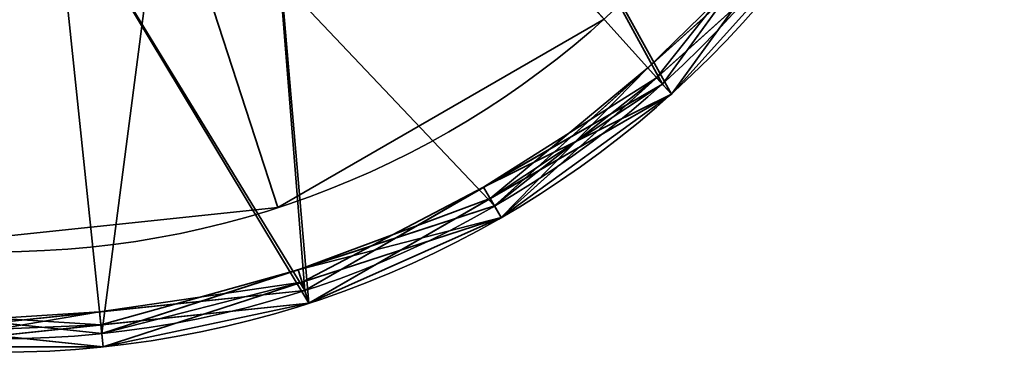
# Model space of a CAD drawing. Header units: millimetres. Extents: x -508 to 6708, y -115 to 193.
# Tile 1009 of 1056: x 3431.16 to 3438.5, y -42.41 to -39.93. Entities that reach past the tile are written whole.
import ezdxf

# ---------------------------------------------------------------- set-up
doc = ezdxf.new("R2010")
doc.units = ezdxf.units.MM
doc.layers.add('151', color=7, linetype='Continuous', true_color=0xffffff)

# ---------------------------------------------------------------- blocks, each defined once
blk = doc.blocks.new('UG_SURFACE_030')
at = {"layer": '151', "color": 253, "linetype": 'Continuous', "lineweight": 35}
for points in [[(3432.236, -38.7172, 302.5), (3433.6765, -37.8856, 302.5), (3435.5166, -39.9292, 302.5), (3433.0859, -41.3326, 302.5)], [(3433.0859, -41.3326, 303), (3435.5166, -39.9292, 303), (3433.6765, -37.8856, 303), (3432.236, -38.7172, 303)], [(3430.5818, -38.8911, 302.5), (3432.236, -38.7172, 302.5), (3433.0859, -41.3326, 302.5), (3430.2945, -41.626, 302.5)], [(3430.2945, -41.626, 303), (3433.0859, -41.3326, 303), (3432.236, -38.7172, 303), (3430.5818, -38.8911, 303)], [(3433.0859, -41.3326, 303), (3433.0859, -41.3326, 302.5), (3435.5166, -39.9292, 302.5), (3435.5166, -39.9292, 303)], [(3430.2945, -41.626, 303), (3430.2945, -41.626, 302.5), (3433.0859, -41.3326, 302.5), (3433.0859, -41.3326, 303)]]:
    blk.add_3dface(points, dxfattribs=at)
blk = doc.blocks.new('UG_SURFACE_031')
at = {"layer": '151', "color": 253, "linetype": 'Continuous', "lineweight": 35}
for points in [[(3432.236, -38.7172, 350.5), (3433.6765, -37.8856, 350.5), (3435.5166, -39.9292, 350.5), (3433.0859, -41.3326, 350.5)], [(3433.0859, -41.3326, 351), (3435.5166, -39.9292, 351), (3433.6765, -37.8856, 351), (3432.236, -38.7172, 351)], [(3430.5818, -38.8911, 350.5), (3432.236, -38.7172, 350.5), (3433.0859, -41.3326, 350.5), (3430.2945, -41.626, 350.5)], [(3430.2945, -41.626, 351), (3433.0859, -41.3326, 351), (3432.236, -38.7172, 351), (3430.5818, -38.8911, 351)], [(3433.0859, -41.3326, 351), (3433.0859, -41.3326, 350.5), (3435.5166, -39.9292, 350.5), (3435.5166, -39.9292, 351)], [(3430.2945, -41.626, 351), (3430.2945, -41.626, 350.5), (3433.0859, -41.3326, 350.5), (3433.0859, -41.3326, 351)]]:
    blk.add_3dface(points, dxfattribs=at)
blk = doc.blocks.new('UG_SURFACE_032')
at = {"layer": '151', "color": 252, "linetype": 'Continuous', "lineweight": 35}
for points in [[(3436.0185, -40.4866, 303), (3433.3177, -42.0459, 303), (3433.0001, -38.3771, 303), (3434.236, -37.2641, 303)], [(3434.236, -37.2641, 350.5), (3433.0001, -38.3771, 350.5), (3433.3177, -42.0459, 350.5), (3436.0185, -40.4866, 350.5)], [(3434.236, -37.2641, 303), (3437.8517, -37.9635, 303), (3436.0185, -40.4866, 303)], [(3436.0185, -40.4866, 350.5), (3437.8517, -37.9635, 350.5), (3434.236, -37.2641, 350.5)], [(3436.0185, -40.4866, 350.5), (3436.0185, -40.4866, 303), (3437.8517, -37.9635, 303), (3437.8517, -37.9635, 350.5)], [(3433.3177, -42.0459, 303), (3431.4182, -38.8911, 303), (3433.0001, -38.3771, 303)], [(3433.0001, -38.3771, 350.5), (3431.4182, -38.8911, 350.5), (3433.3177, -42.0459, 350.5)], [(3433.3177, -42.0459, 303), (3430.2161, -42.3719, 303), (3429.764, -38.7172, 303), (3431.4182, -38.8911, 303)], [(3431.4182, -38.8911, 350.5), (3429.764, -38.7172, 350.5), (3430.2161, -42.3719, 350.5), (3433.3177, -42.0459, 350.5)], [(3433.3177, -42.0459, 350.5), (3433.3177, -42.0459, 303), (3436.0185, -40.4866, 303), (3436.0185, -40.4866, 350.5)], [(3430.2161, -42.3719, 350.5), (3430.2161, -42.3719, 303), (3433.3177, -42.0459, 303), (3433.3177, -42.0459, 350.5)]]:
    blk.add_3dface(points, dxfattribs=at)
blk = doc.blocks.new('UG_SURFACE_033')
at = {"layer": '151', "color": 252, "linetype": 'Continuous', "lineweight": 35}
for points in [[(3431.7734, -42.2725, 276.5), (3428.7133, -41.9508, 276.5), (3426.0485, -40.4123, 276.5), (3431, -34.913, 276.5)], [(3430.2266, -42.2725, 377), (3433.2867, -41.9508, 377), (3435.9515, -40.4123, 377), (3431, -34.913, 377)], [(3435.9515, -40.4123, 377), (3437.7604, -37.9229, 377), (3438.4, -34.913, 377), (3431, -34.913, 377)], [(3436.9867, -39.2626, 276.5), (3434.7, -41.3216, 276.5), (3431.7734, -42.2725, 276.5), (3431, -34.913, 276.5)], [(3434.236, -37.2641, 302.5), (3433.0001, -38.3771, 302.5), (3433.2867, -41.9508, 302.5), (3435.9515, -40.4123, 302.5)], [(3435.9515, -40.4123, 302.5), (3437.7604, -37.9229, 302.5), (3434.236, -37.2641, 302.5)], [(3432.236, -38.7172, 351), (3433.6765, -37.8856, 351), (3436.9867, -39.2626, 351), (3434.7, -41.3216, 351)], [(3436.0185, -40.4866, 376.9), (3437.8517, -37.9635, 376.9), (3437.7604, -37.9229, 377), (3435.9515, -40.4123, 377)], [(3437.7604, -37.9229, 302.5), (3435.9515, -40.4123, 302.5), (3436.0185, -40.4866, 302.4), (3436.9349, -39.2251, 302.4)], [(3436.8558, -39.1676, 373), (3435.9515, -40.4123, 373), (3436.0185, -40.4866, 372.9), (3437.8517, -37.9635, 372.9)], [(3437.8517, -37.9635, 372.9), (3436.0185, -40.4866, 372.9), (3437.0675, -39.3214, 351.1)], [(3437.8517, -37.9635, 376.9), (3436.0185, -40.4866, 376.9), (3437.0675, -39.3214, 373.1)], [(3433.0001, -38.3771, 302.5), (3431.4182, -38.8911, 302.5), (3433.2867, -41.9508, 302.5)], [(3430.5818, -38.8911, 351), (3432.236, -38.7172, 351), (3431.7734, -42.2725, 351), (3428.7133, -41.9508, 351)], [(3431.4182, -38.8911, 302.5), (3429.764, -38.7172, 302.5), (3430.2266, -42.2725, 302.5), (3433.2867, -41.9508, 302.5)], [(3434.7, -41.3216, 351), (3431.7734, -42.2725, 351), (3432.236, -38.7172, 351)], [(3436.8558, -39.1676, 373), (3437.0675, -39.3214, 373.1), (3435.9088, -40.3648, 373.1)], [(3435.9088, -40.3648, 373.1), (3435.9515, -40.4123, 373), (3436.8558, -39.1676, 373)], [(3435.8435, -40.2921, 280.5), (3436.0185, -40.4866, 280.4), (3436.9349, -39.2251, 280.4)], [(3436.9349, -39.2251, 280.4), (3436.9867, -39.2626, 280.5), (3435.8435, -40.2921, 280.5)], [(3437.0675, -39.3214, 280.6), (3436.9349, -39.2251, 302.4), (3436.0185, -40.4866, 302.4)], [(3437.0675, -39.3214, 276.6), (3436.9349, -39.2251, 280.4), (3436.0185, -40.4866, 280.4)], [(3434.7, -41.3216, 351), (3436.9867, -39.2626, 351), (3437.0675, -39.3214, 351.1), (3435.9088, -40.3648, 351.1)], [(3437.0675, -39.3214, 276.6), (3434.7501, -41.4082, 276.6), (3434.7, -41.3216, 276.5), (3436.9867, -39.2626, 276.5)], [(3435.8435, -40.2921, 280.5), (3436.9867, -39.2626, 280.5), (3437.0675, -39.3214, 280.6), (3434.7501, -41.4082, 280.6)], [(3436.0185, -40.4866, 302.4), (3434.7501, -41.4082, 280.6), (3437.0675, -39.3214, 280.6)], [(3436.0185, -40.4866, 280.4), (3434.7501, -41.4082, 276.6), (3437.0675, -39.3214, 276.6)], [(3436.0185, -40.4866, 372.9), (3435.9088, -40.3648, 351.1), (3437.0675, -39.3214, 351.1)], [(3436.0185, -40.4866, 376.9), (3435.9088, -40.3648, 373.1), (3437.0675, -39.3214, 373.1)], [(3435.8435, -40.2921, 280.5), (3434.7, -41.3216, 280.5), (3434.6681, -41.2663, 280.4)], [(3434.6681, -41.2663, 280.4), (3436.0185, -40.4866, 280.4), (3435.8435, -40.2921, 280.5)], [(3434.7501, -41.4082, 280.6), (3434.7, -41.3216, 280.5), (3435.8435, -40.2921, 280.5)], [(3433.3177, -42.0459, 376.9), (3436.0185, -40.4866, 376.9), (3435.9515, -40.4123, 377), (3433.2867, -41.9508, 377)], [(3435.9515, -40.4123, 302.5), (3433.2867, -41.9508, 302.5), (3433.3177, -42.0459, 302.4), (3434.6681, -41.2663, 302.4)], [(3434.6192, -41.1816, 373), (3435.9515, -40.4123, 373), (3435.9088, -40.3648, 373.1)], [(3435.9088, -40.3648, 373.1), (3434.7501, -41.4082, 373.1), (3434.6192, -41.1816, 373)], [(3436.0185, -40.4866, 372.9), (3435.9515, -40.4123, 373), (3434.6192, -41.1816, 373)], [(3434.6681, -41.2663, 302.4), (3436.0185, -40.4866, 302.4), (3435.9515, -40.4123, 302.5)], [(3435.9088, -40.3648, 351.1), (3434.7501, -41.4082, 351.1), (3434.7, -41.3216, 351)], [(3434.7501, -41.4082, 351.1), (3435.9088, -40.3648, 351.1), (3436.0185, -40.4866, 372.9)], [(3434.7501, -41.4082, 373.1), (3435.9088, -40.3648, 373.1), (3436.0185, -40.4866, 376.9)], [(3434.6192, -41.1816, 373), (3433.2867, -41.9508, 373), (3433.3177, -42.0459, 372.9), (3436.0185, -40.4866, 372.9)], [(3434.7501, -41.4082, 351.1), (3436.0185, -40.4866, 372.9), (3433.3177, -42.0459, 372.9)], [(3436.0185, -40.4866, 376.9), (3433.3177, -42.0459, 376.9), (3434.7501, -41.4082, 373.1)], [(3436.0185, -40.4866, 302.4), (3434.6681, -41.2663, 302.4), (3434.7501, -41.4082, 280.6)], [(3436.0185, -40.4866, 280.4), (3434.6681, -41.2663, 280.4), (3434.7501, -41.4082, 276.6)], [(3434.6192, -41.1816, 373), (3434.7501, -41.4082, 373.1), (3433.2669, -41.8901, 373.1)], [(3433.2669, -41.8901, 373.1), (3433.2867, -41.9508, 373), (3434.6192, -41.1816, 373)], [(3433.2368, -41.797, 280.5), (3433.3177, -42.0459, 280.4), (3434.6681, -41.2663, 280.4)], [(3434.6681, -41.2663, 280.4), (3434.7, -41.3216, 280.5), (3433.2368, -41.797, 280.5)], [(3434.7501, -41.4082, 280.6), (3434.6681, -41.2663, 302.4), (3433.3177, -42.0459, 302.4)], [(3434.7501, -41.4082, 276.6), (3434.6681, -41.2663, 280.4), (3433.3177, -42.0459, 280.4)], [(3431.7734, -42.2725, 351), (3434.7, -41.3216, 351), (3434.7501, -41.4082, 351.1), (3433.2669, -41.8901, 351.1)], [(3434.7501, -41.4082, 276.6), (3431.7839, -42.3719, 276.6), (3431.7734, -42.2725, 276.5), (3434.7, -41.3216, 276.5)], [(3433.2368, -41.797, 280.5), (3434.7, -41.3216, 280.5), (3434.7501, -41.4082, 280.6)], [(3434.7501, -41.4082, 280.6), (3431.7839, -42.3719, 280.6), (3431.7734, -42.2725, 280.5), (3433.2368, -41.797, 280.5)], [(3433.3177, -42.0459, 302.4), (3431.7839, -42.3719, 280.6), (3434.7501, -41.4082, 280.6)], [(3433.3177, -42.0459, 280.4), (3431.7839, -42.3719, 276.6), (3434.7501, -41.4082, 276.6)], [(3433.3177, -42.0459, 372.9), (3433.2669, -41.8901, 351.1), (3434.7501, -41.4082, 351.1)], [(3433.3177, -42.0459, 376.9), (3433.2669, -41.8901, 373.1), (3434.7501, -41.4082, 373.1)], [(3433.2368, -41.797, 280.5), (3431.7734, -42.2725, 280.5), (3431.7667, -42.2089, 280.4)], [(3431.7667, -42.2089, 280.4), (3433.3177, -42.0459, 280.4), (3433.2368, -41.797, 280.5)], [(3431.7565, -42.1117, 373), (3433.2867, -41.9508, 373), (3433.2669, -41.8901, 373.1)], [(3433.2669, -41.8901, 373.1), (3431.7839, -42.3719, 373.1), (3431.7565, -42.1117, 373)], [(3433.2669, -41.8901, 351.1), (3431.7839, -42.3719, 351.1), (3431.7734, -42.2725, 351)], [(3431.7839, -42.3719, 351.1), (3433.2669, -41.8901, 351.1), (3433.3177, -42.0459, 372.9)], [(3431.7839, -42.3719, 373.1), (3433.2669, -41.8901, 373.1), (3433.3177, -42.0459, 376.9)], [(3431.7839, -42.3719, 276.6), (3428.6823, -42.0459, 276.6), (3428.7133, -41.9508, 276.5), (3431.7734, -42.2725, 276.5)], [(3428.7133, -41.9508, 351), (3431.7734, -42.2725, 351), (3431.7839, -42.3719, 351.1), (3430.2332, -42.2089, 351.1)], [(3430.2161, -42.3719, 372.9), (3433.3177, -42.0459, 372.9), (3433.2867, -41.9508, 373), (3431.7565, -42.1117, 373)], [(3430.2161, -42.3719, 376.9), (3433.3177, -42.0459, 376.9), (3433.2867, -41.9508, 377), (3430.2266, -42.2725, 377)], [(3431.7667, -42.2089, 302.4), (3433.3177, -42.0459, 302.4), (3433.2867, -41.9508, 302.5), (3430.2266, -42.2725, 302.5)], [(3430.2161, -42.3719, 302.4), (3428.6823, -42.0459, 280.6), (3431.7839, -42.3719, 280.6)], [(3430.2435, -42.1117, 280.5), (3431.7734, -42.2725, 280.5), (3431.7839, -42.3719, 280.6), (3428.6823, -42.0459, 280.6)], [(3430.2161, -42.3719, 280.4), (3428.6823, -42.0459, 276.6), (3431.7839, -42.3719, 276.6)], [(3431.7839, -42.3719, 351.1), (3433.3177, -42.0459, 372.9), (3430.2161, -42.3719, 372.9)], [(3431.7839, -42.3719, 373.1), (3433.3177, -42.0459, 376.9), (3430.2161, -42.3719, 376.9)], [(3433.3177, -42.0459, 302.4), (3431.7667, -42.2089, 302.4), (3431.7839, -42.3719, 280.6)], [(3433.3177, -42.0459, 280.4), (3431.7667, -42.2089, 280.4), (3431.7839, -42.3719, 276.6)], [(3431.7565, -42.1117, 373), (3430.2266, -42.2725, 373), (3430.2161, -42.3719, 372.9)], [(3430.2435, -42.1117, 280.5), (3430.2161, -42.3719, 280.4), (3431.7667, -42.2089, 280.4)], [(3430.2332, -42.2089, 373.1), (3430.2266, -42.2725, 373), (3431.7565, -42.1117, 373)], [(3431.7565, -42.1117, 373), (3431.7839, -42.3719, 373.1), (3430.2332, -42.2089, 373.1)], [(3431.7667, -42.2089, 280.4), (3431.7734, -42.2725, 280.5), (3430.2435, -42.1117, 280.5)], [(3430.2161, -42.3719, 372.9), (3430.2332, -42.2089, 351.1), (3431.7839, -42.3719, 351.1)], [(3430.2161, -42.3719, 376.9), (3430.2332, -42.2089, 373.1), (3431.7839, -42.3719, 373.1)], [(3430.2266, -42.2725, 302.5), (3430.2161, -42.3719, 302.4), (3431.7667, -42.2089, 302.4)], [(3431.7839, -42.3719, 280.6), (3431.7667, -42.2089, 302.4), (3430.2161, -42.3719, 302.4)], [(3431.7839, -42.3719, 276.6), (3431.7667, -42.2089, 280.4), (3430.2161, -42.3719, 280.4)]]:
    blk.add_3dface(points, dxfattribs=at)
blk = doc.blocks.new('UG_SURFACE_034')
at = {"layer": '151', "color": 252, "linetype": 'Continuous', "lineweight": 35}
for points in [[(3431.7734, -42.2725, 1711.5), (3428.7133, -41.9508, 1711.5), (3426.0485, -40.4123, 1711.5), (3431, -34.913, 1711.5)], [(3430.2266, -42.2725, 1812), (3433.2867, -41.9508, 1812), (3435.9515, -40.4123, 1812), (3431, -34.913, 1812)], [(3435.9515, -40.4123, 1812), (3437.7604, -37.9229, 1812), (3438.4, -34.913, 1812), (3431, -34.913, 1812)], [(3436.9867, -39.2626, 1711.5), (3434.7, -41.3216, 1711.5), (3431.7734, -42.2725, 1711.5), (3431, -34.913, 1711.5)], [(3434.236, -37.2641, 1737.5), (3433.0001, -38.3771, 1737.5), (3433.2867, -41.9508, 1737.5), (3435.9515, -40.4123, 1737.5)], [(3435.9515, -40.4123, 1737.5), (3437.7604, -37.9229, 1737.5), (3434.236, -37.2641, 1737.5)], [(3432.236, -38.7172, 1786), (3433.6765, -37.8856, 1786), (3436.9867, -39.2626, 1786), (3434.7, -41.3216, 1786)], [(3436.0185, -40.4866, 1811.9), (3437.8517, -37.9635, 1811.9), (3437.7604, -37.9229, 1812), (3435.9515, -40.4123, 1812)], [(3437.7604, -37.9229, 1737.5), (3435.9515, -40.4123, 1737.5), (3436.0185, -40.4866, 1737.4001), (3436.9349, -39.2251, 1737.4001)], [(3436.8558, -39.1676, 1808), (3435.9515, -40.4123, 1808), (3436.0185, -40.4866, 1807.9), (3437.8517, -37.9635, 1807.9)], [(3437.8517, -37.9635, 1807.9), (3436.0185, -40.4866, 1807.9), (3437.0675, -39.3214, 1786.1)], [(3437.0675, -39.3214, 1808.1), (3437.8517, -37.9635, 1811.9), (3436.0185, -40.4866, 1811.9)], [(3433.0001, -38.3771, 1737.5), (3431.4182, -38.8911, 1737.5), (3433.2867, -41.9508, 1737.5)], [(3430.5818, -38.8911, 1786), (3432.236, -38.7172, 1786), (3431.7734, -42.2725, 1786), (3428.7133, -41.9508, 1786)], [(3431.4182, -38.8911, 1737.5), (3429.764, -38.7172, 1737.5), (3430.2266, -42.2725, 1737.5), (3433.2867, -41.9508, 1737.5)], [(3434.7, -41.3216, 1786), (3431.7734, -42.2725, 1786), (3432.236, -38.7172, 1786)], [(3436.8558, -39.1676, 1808), (3437.0675, -39.3214, 1808.1), (3435.9088, -40.3648, 1808.1)], [(3435.9088, -40.3648, 1808.1), (3435.9515, -40.4123, 1808), (3436.8558, -39.1676, 1808)], [(3435.8435, -40.2921, 1715.5), (3436.0185, -40.4866, 1715.4), (3436.9349, -39.2251, 1715.4)], [(3436.9349, -39.2251, 1715.4), (3436.9867, -39.2626, 1715.5), (3435.8435, -40.2921, 1715.5)], [(3437.0675, -39.3214, 1715.6), (3436.9349, -39.2251, 1737.4001), (3436.0185, -40.4866, 1737.4001)], [(3437.0675, -39.3214, 1711.5999), (3436.9349, -39.2251, 1715.4), (3436.0185, -40.4866, 1715.4)], [(3434.7, -41.3216, 1786), (3436.9867, -39.2626, 1786), (3437.0675, -39.3214, 1786.1), (3435.9088, -40.3648, 1786.1)], [(3437.0675, -39.3214, 1711.5999), (3434.7501, -41.4082, 1711.5999), (3434.7, -41.3216, 1711.5), (3436.9867, -39.2626, 1711.5)], [(3435.8435, -40.2921, 1715.5), (3436.9867, -39.2626, 1715.5), (3437.0675, -39.3214, 1715.6), (3434.7501, -41.4082, 1715.6)], [(3434.7501, -41.4082, 1715.6), (3437.0675, -39.3214, 1715.6), (3436.0185, -40.4866, 1737.4001)], [(3436.0185, -40.4866, 1715.4), (3434.7501, -41.4082, 1711.5999), (3437.0675, -39.3214, 1711.5999)], [(3436.0185, -40.4866, 1807.9), (3435.9088, -40.3648, 1786.1), (3437.0675, -39.3214, 1786.1)], [(3436.0185, -40.4866, 1811.9), (3435.9088, -40.3648, 1808.1), (3437.0675, -39.3214, 1808.1)], [(3435.8435, -40.2921, 1715.5), (3434.7, -41.3216, 1715.5), (3434.6681, -41.2663, 1715.4)], [(3434.6681, -41.2663, 1715.4), (3436.0185, -40.4866, 1715.4), (3435.8435, -40.2921, 1715.5)], [(3434.7501, -41.4082, 1715.6), (3434.7, -41.3216, 1715.5), (3435.8435, -40.2921, 1715.5)], [(3433.3177, -42.0459, 1811.9), (3436.0185, -40.4866, 1811.9), (3435.9515, -40.4123, 1812), (3433.2867, -41.9508, 1812)], [(3435.9515, -40.4123, 1737.5), (3433.2867, -41.9508, 1737.5), (3433.3177, -42.0459, 1737.4001), (3434.6681, -41.2663, 1737.4001)], [(3434.6192, -41.1816, 1808), (3435.9515, -40.4123, 1808), (3435.9088, -40.3648, 1808.1)], [(3435.9088, -40.3648, 1808.1), (3434.7501, -41.4082, 1808.1), (3434.6192, -41.1816, 1808)], [(3436.0185, -40.4866, 1807.9), (3435.9515, -40.4123, 1808), (3434.6192, -41.1816, 1808)], [(3434.6681, -41.2663, 1737.4001), (3436.0185, -40.4866, 1737.4001), (3435.9515, -40.4123, 1737.5)], [(3435.9088, -40.3648, 1786.1), (3434.7501, -41.4082, 1786.1), (3434.7, -41.3216, 1786)], [(3434.7501, -41.4082, 1786.1), (3435.9088, -40.3648, 1786.1), (3436.0185, -40.4866, 1807.9)], [(3434.7501, -41.4082, 1808.1), (3435.9088, -40.3648, 1808.1), (3436.0185, -40.4866, 1811.9)], [(3434.6192, -41.1816, 1808), (3433.2867, -41.9508, 1808), (3433.3177, -42.0459, 1807.9), (3436.0185, -40.4866, 1807.9)], [(3434.7501, -41.4082, 1786.1), (3436.0185, -40.4866, 1807.9), (3433.3177, -42.0459, 1807.9)], [(3436.0185, -40.4866, 1811.9), (3433.3177, -42.0459, 1811.9), (3434.7501, -41.4082, 1808.1)], [(3436.0185, -40.4866, 1737.4001), (3434.6681, -41.2663, 1737.4001), (3434.7501, -41.4082, 1715.6)], [(3436.0185, -40.4866, 1715.4), (3434.6681, -41.2663, 1715.4), (3434.7501, -41.4082, 1711.5999)], [(3434.6192, -41.1816, 1808), (3434.7501, -41.4082, 1808.1), (3433.2669, -41.8901, 1808.1)], [(3433.2669, -41.8901, 1808.1), (3433.2867, -41.9508, 1808), (3434.6192, -41.1816, 1808)], [(3433.2368, -41.797, 1715.5), (3433.3177, -42.0459, 1715.4), (3434.6681, -41.2663, 1715.4)], [(3434.6681, -41.2663, 1715.4), (3434.7, -41.3216, 1715.5), (3433.2368, -41.797, 1715.5)], [(3434.7501, -41.4082, 1715.6), (3434.6681, -41.2663, 1737.4001), (3433.3177, -42.0459, 1737.4001)], [(3434.7501, -41.4082, 1711.5999), (3434.6681, -41.2663, 1715.4), (3433.3177, -42.0459, 1715.4)], [(3431.7734, -42.2725, 1786), (3434.7, -41.3216, 1786), (3434.7501, -41.4082, 1786.1), (3433.2669, -41.8901, 1786.1)], [(3434.7501, -41.4082, 1711.5999), (3431.7839, -42.3719, 1711.5999), (3431.7734, -42.2725, 1711.5), (3434.7, -41.3216, 1711.5)], [(3433.2368, -41.797, 1715.5), (3434.7, -41.3216, 1715.5), (3434.7501, -41.4082, 1715.6)], [(3434.7501, -41.4082, 1715.6), (3431.7839, -42.3719, 1715.6), (3431.7734, -42.2725, 1715.5), (3433.2368, -41.797, 1715.5)], [(3433.3177, -42.0459, 1737.4001), (3431.7839, -42.3719, 1715.6), (3434.7501, -41.4082, 1715.6)], [(3431.7839, -42.3719, 1711.5999), (3434.7501, -41.4082, 1711.5999), (3433.3177, -42.0459, 1715.4)], [(3433.3177, -42.0459, 1807.9), (3433.2669, -41.8901, 1786.1), (3434.7501, -41.4082, 1786.1)], [(3433.3177, -42.0459, 1811.9), (3433.2669, -41.8901, 1808.1), (3434.7501, -41.4082, 1808.1)], [(3433.2368, -41.797, 1715.5), (3431.7734, -42.2725, 1715.5), (3431.7667, -42.2089, 1715.4)], [(3431.7667, -42.2089, 1715.4), (3433.3177, -42.0459, 1715.4), (3433.2368, -41.797, 1715.5)], [(3431.7565, -42.1117, 1808), (3433.2867, -41.9508, 1808), (3433.2669, -41.8901, 1808.1)], [(3433.2669, -41.8901, 1808.1), (3431.7839, -42.3719, 1808.1), (3431.7565, -42.1117, 1808)], [(3433.2669, -41.8901, 1786.1), (3431.7839, -42.3719, 1786.1), (3431.7734, -42.2725, 1786)], [(3431.7839, -42.3719, 1786.1), (3433.2669, -41.8901, 1786.1), (3433.3177, -42.0459, 1807.9)], [(3431.7839, -42.3719, 1808.1), (3433.2669, -41.8901, 1808.1), (3433.3177, -42.0459, 1811.9)], [(3431.7839, -42.3719, 1711.5999), (3428.6823, -42.0459, 1711.5999), (3428.7133, -41.9508, 1711.5), (3431.7734, -42.2725, 1711.5)], [(3428.7133, -41.9508, 1786), (3431.7734, -42.2725, 1786), (3431.7839, -42.3719, 1786.1), (3430.2332, -42.2089, 1786.1)], [(3430.2161, -42.3719, 1807.9), (3433.3177, -42.0459, 1807.9), (3433.2867, -41.9508, 1808), (3431.7565, -42.1117, 1808)], [(3430.2161, -42.3719, 1811.9), (3433.3177, -42.0459, 1811.9), (3433.2867, -41.9508, 1812), (3430.2266, -42.2725, 1812)], [(3431.7667, -42.2089, 1737.4001), (3433.3177, -42.0459, 1737.4001), (3433.2867, -41.9508, 1737.5), (3430.2266, -42.2725, 1737.5)], [(3430.2161, -42.3719, 1737.4001), (3428.6823, -42.0459, 1715.6), (3431.7839, -42.3719, 1715.6)], [(3430.2435, -42.1117, 1715.5), (3431.7734, -42.2725, 1715.5), (3431.7839, -42.3719, 1715.6), (3428.6823, -42.0459, 1715.6)], [(3428.6823, -42.0459, 1711.5999), (3431.7839, -42.3719, 1711.5999), (3430.2161, -42.3719, 1715.4)], [(3431.7839, -42.3719, 1786.1), (3433.3177, -42.0459, 1807.9), (3430.2161, -42.3719, 1807.9)], [(3433.3177, -42.0459, 1811.9), (3430.2161, -42.3719, 1811.9), (3431.7839, -42.3719, 1808.1)], [(3433.3177, -42.0459, 1737.4001), (3431.7667, -42.2089, 1737.4001), (3431.7839, -42.3719, 1715.6)], [(3433.3177, -42.0459, 1715.4), (3431.7667, -42.2089, 1715.4), (3431.7839, -42.3719, 1711.5999)], [(3431.7565, -42.1117, 1808), (3430.2266, -42.2725, 1808), (3430.2161, -42.3719, 1807.9)], [(3430.2435, -42.1117, 1715.5), (3430.2161, -42.3719, 1715.4), (3431.7667, -42.2089, 1715.4)], [(3430.2332, -42.2089, 1808.1), (3430.2266, -42.2725, 1808), (3431.7565, -42.1117, 1808)], [(3431.7565, -42.1117, 1808), (3431.7839, -42.3719, 1808.1), (3430.2332, -42.2089, 1808.1)], [(3431.7667, -42.2089, 1715.4), (3431.7734, -42.2725, 1715.5), (3430.2435, -42.1117, 1715.5)], [(3430.2161, -42.3719, 1807.9), (3430.2332, -42.2089, 1786.1), (3431.7839, -42.3719, 1786.1)], [(3430.2161, -42.3719, 1811.9), (3430.2332, -42.2089, 1808.1), (3431.7839, -42.3719, 1808.1)], [(3430.2266, -42.2725, 1737.5), (3430.2161, -42.3719, 1737.4001), (3431.7667, -42.2089, 1737.4001)], [(3431.7839, -42.3719, 1715.6), (3431.7667, -42.2089, 1737.4001), (3430.2161, -42.3719, 1737.4001)], [(3431.7839, -42.3719, 1711.5999), (3431.7667, -42.2089, 1715.4), (3430.2161, -42.3719, 1715.4)]]:
    blk.add_3dface(points, dxfattribs=at)
blk = doc.blocks.new('UG_SURFACE_035')
at = {"layer": '151', "color": 253, "linetype": 'Continuous', "lineweight": 35}
for points in [[(3432.236, -38.7172, 1487.5), (3433.6765, -37.8856, 1487.5), (3435.5166, -39.9292, 1487.5), (3433.0859, -41.3326, 1487.5)], [(3433.0859, -41.3326, 1488), (3435.5166, -39.9292, 1488), (3433.6765, -37.8856, 1488), (3432.236, -38.7172, 1488)], [(3430.5818, -38.8911, 1487.5), (3432.236, -38.7172, 1487.5), (3433.0859, -41.3326, 1487.5), (3430.2945, -41.626, 1487.5)], [(3430.2945, -41.626, 1488), (3433.0859, -41.3326, 1488), (3432.236, -38.7172, 1488), (3430.5818, -38.8911, 1488)], [(3433.0859, -41.3326, 1488), (3433.0859, -41.3326, 1487.5), (3435.5166, -39.9292, 1487.5), (3435.5166, -39.9292, 1488)], [(3430.2945, -41.626, 1488), (3430.2945, -41.626, 1487.5), (3433.0859, -41.3326, 1487.5), (3433.0859, -41.3326, 1488)]]:
    blk.add_3dface(points, dxfattribs=at)
blk = doc.blocks.new('UG_SURFACE_036')
at = {"layer": '151', "color": 253, "linetype": 'Continuous', "lineweight": 35}
for points in [[(3432.236, -38.7172, 1535.5), (3433.6765, -37.8856, 1535.5), (3435.5166, -39.9292, 1535.5), (3433.0859, -41.3326, 1535.5)], [(3433.0859, -41.3326, 1536), (3435.5166, -39.9292, 1536), (3433.6765, -37.8856, 1536), (3432.236, -38.7172, 1536)], [(3430.5818, -38.8911, 1535.5), (3432.236, -38.7172, 1535.5), (3433.0859, -41.3326, 1535.5), (3430.2945, -41.626, 1535.5)], [(3430.2945, -41.626, 1536), (3433.0859, -41.3326, 1536), (3432.236, -38.7172, 1536), (3430.5818, -38.8911, 1536)], [(3433.0859, -41.3326, 1536), (3433.0859, -41.3326, 1535.5), (3435.5166, -39.9292, 1535.5), (3435.5166, -39.9292, 1536)], [(3430.2945, -41.626, 1536), (3430.2945, -41.626, 1535.5), (3433.0859, -41.3326, 1535.5), (3433.0859, -41.3326, 1536)]]:
    blk.add_3dface(points, dxfattribs=at)
blk = doc.blocks.new('UG_SURFACE_037')
at = {"layer": '151', "color": 252, "linetype": 'Continuous', "lineweight": 35}
for points in [[(3436.0185, -40.4866, 1488), (3433.3177, -42.0459, 1488), (3433.0001, -38.3771, 1488), (3434.236, -37.2641, 1488)], [(3434.236, -37.2641, 1535.5), (3433.0001, -38.3771, 1535.5), (3433.3177, -42.0459, 1535.5), (3436.0185, -40.4866, 1535.5)], [(3434.236, -37.2641, 1488), (3437.8517, -37.9635, 1488), (3436.0185, -40.4866, 1488)], [(3436.0185, -40.4866, 1535.5), (3437.8517, -37.9635, 1535.5), (3434.236, -37.2641, 1535.5)], [(3436.0185, -40.4866, 1535.5), (3436.0185, -40.4866, 1488), (3437.8517, -37.9635, 1488), (3437.8517, -37.9635, 1535.5)], [(3433.3177, -42.0459, 1488), (3431.4182, -38.8911, 1488), (3433.0001, -38.3771, 1488)], [(3433.0001, -38.3771, 1535.5), (3431.4182, -38.8911, 1535.5), (3433.3177, -42.0459, 1535.5)], [(3433.3177, -42.0459, 1488), (3430.2161, -42.3719, 1488), (3429.764, -38.7172, 1488), (3431.4182, -38.8911, 1488)], [(3431.4182, -38.8911, 1535.5), (3429.764, -38.7172, 1535.5), (3430.2161, -42.3719, 1535.5), (3433.3177, -42.0459, 1535.5)], [(3433.3177, -42.0459, 1535.5), (3433.3177, -42.0459, 1488), (3436.0185, -40.4866, 1488), (3436.0185, -40.4866, 1535.5)], [(3430.2161, -42.3719, 1535.5), (3430.2161, -42.3719, 1488), (3433.3177, -42.0459, 1488), (3433.3177, -42.0459, 1535.5)]]:
    blk.add_3dface(points, dxfattribs=at)
blk = doc.blocks.new('UG_SURFACE_038')
at = {"layer": '151', "color": 252, "linetype": 'Continuous', "lineweight": 35}
for points in [[(3431.7734, -42.2725, 1461.5), (3428.7133, -41.9508, 1461.5), (3426.0485, -40.4123, 1461.5), (3431, -34.913, 1461.5)], [(3430.2266, -42.2725, 1562), (3433.2867, -41.9508, 1562), (3435.9515, -40.4123, 1562), (3431, -34.913, 1562)], [(3435.9515, -40.4123, 1562), (3437.7604, -37.9229, 1562), (3438.4, -34.913, 1562), (3431, -34.913, 1562)], [(3436.9867, -39.2626, 1461.5), (3434.7, -41.3216, 1461.5), (3431.7734, -42.2725, 1461.5), (3431, -34.913, 1461.5)], [(3434.236, -37.2641, 1487.5), (3433.0001, -38.3771, 1487.5), (3433.2867, -41.9508, 1487.5), (3435.9515, -40.4123, 1487.5)], [(3435.9515, -40.4123, 1487.5), (3437.7604, -37.9229, 1487.5), (3434.236, -37.2641, 1487.5)], [(3432.236, -38.7172, 1536), (3433.6765, -37.8856, 1536), (3436.9867, -39.2626, 1536), (3434.7, -41.3216, 1536)], [(3436.0185, -40.4866, 1561.9), (3437.8517, -37.9635, 1561.9), (3437.7604, -37.9229, 1562), (3435.9515, -40.4123, 1562)], [(3437.7604, -37.9229, 1487.5), (3435.9515, -40.4123, 1487.5), (3436.0185, -40.4866, 1487.4001), (3436.9349, -39.2251, 1487.4001)], [(3436.8558, -39.1676, 1558), (3435.9515, -40.4123, 1558), (3436.0185, -40.4866, 1557.9), (3437.8517, -37.9635, 1557.9)], [(3437.8517, -37.9635, 1557.9), (3436.0185, -40.4866, 1557.9), (3437.0675, -39.3214, 1536.1)], [(3437.0675, -39.3214, 1558.1), (3437.8517, -37.9635, 1561.9), (3436.0185, -40.4866, 1561.9)], [(3433.0001, -38.3771, 1487.5), (3431.4182, -38.8911, 1487.5), (3433.2867, -41.9508, 1487.5)], [(3430.5818, -38.8911, 1536), (3432.236, -38.7172, 1536), (3431.7734, -42.2725, 1536), (3428.7133, -41.9508, 1536)], [(3431.4182, -38.8911, 1487.5), (3429.764, -38.7172, 1487.5), (3430.2266, -42.2725, 1487.5), (3433.2867, -41.9508, 1487.5)], [(3434.7, -41.3216, 1536), (3431.7734, -42.2725, 1536), (3432.236, -38.7172, 1536)], [(3436.8558, -39.1676, 1558), (3437.0675, -39.3214, 1558.1), (3435.9088, -40.3648, 1558.1)], [(3435.9088, -40.3648, 1558.1), (3435.9515, -40.4123, 1558), (3436.8558, -39.1676, 1558)], [(3435.8435, -40.2921, 1465.5), (3436.0185, -40.4866, 1465.4), (3436.9349, -39.2251, 1465.4)], [(3436.9349, -39.2251, 1465.4), (3436.9867, -39.2626, 1465.5), (3435.8435, -40.2921, 1465.5)], [(3437.0675, -39.3214, 1465.6), (3436.9349, -39.2251, 1487.4001), (3436.0185, -40.4866, 1487.4001)], [(3437.0675, -39.3214, 1461.5999), (3436.9349, -39.2251, 1465.4), (3436.0185, -40.4866, 1465.4)], [(3434.7, -41.3216, 1536), (3436.9867, -39.2626, 1536), (3437.0675, -39.3214, 1536.1), (3435.9088, -40.3648, 1536.1)], [(3437.0675, -39.3214, 1461.5999), (3434.7501, -41.4082, 1461.5999), (3434.7, -41.3216, 1461.5), (3436.9867, -39.2626, 1461.5)], [(3435.8435, -40.2921, 1465.5), (3436.9867, -39.2626, 1465.5), (3437.0675, -39.3214, 1465.6), (3434.7501, -41.4082, 1465.6)], [(3434.7501, -41.4082, 1465.6), (3437.0675, -39.3214, 1465.6), (3436.0185, -40.4866, 1487.4001)], [(3434.7501, -41.4082, 1461.5999), (3437.0675, -39.3214, 1461.5999), (3436.0185, -40.4866, 1465.4)], [(3436.0185, -40.4866, 1557.9), (3435.9088, -40.3648, 1536.1), (3437.0675, -39.3214, 1536.1)], [(3436.0185, -40.4866, 1561.9), (3435.9088, -40.3648, 1558.1), (3437.0675, -39.3214, 1558.1)], [(3435.8435, -40.2921, 1465.5), (3434.7, -41.3216, 1465.5), (3434.6681, -41.2663, 1465.4)], [(3434.6681, -41.2663, 1465.4), (3436.0185, -40.4866, 1465.4), (3435.8435, -40.2921, 1465.5)], [(3434.7501, -41.4082, 1465.6), (3434.7, -41.3216, 1465.5), (3435.8435, -40.2921, 1465.5)], [(3433.3177, -42.0459, 1561.9), (3436.0185, -40.4866, 1561.9), (3435.9515, -40.4123, 1562), (3433.2867, -41.9508, 1562)], [(3435.9515, -40.4123, 1487.5), (3433.2867, -41.9508, 1487.5), (3433.3177, -42.0459, 1487.4001), (3434.6681, -41.2663, 1487.4001)], [(3434.6192, -41.1816, 1558), (3435.9515, -40.4123, 1558), (3435.9088, -40.3648, 1558.1)], [(3435.9088, -40.3648, 1558.1), (3434.7501, -41.4082, 1558.1), (3434.6192, -41.1816, 1558)], [(3436.0185, -40.4866, 1557.9), (3435.9515, -40.4123, 1558), (3434.6192, -41.1816, 1558)], [(3434.6681, -41.2663, 1487.4001), (3436.0185, -40.4866, 1487.4001), (3435.9515, -40.4123, 1487.5)], [(3435.9088, -40.3648, 1536.1), (3434.7501, -41.4082, 1536.1), (3434.7, -41.3216, 1536)], [(3434.7501, -41.4082, 1536.1), (3435.9088, -40.3648, 1536.1), (3436.0185, -40.4866, 1557.9)], [(3434.7501, -41.4082, 1558.1), (3435.9088, -40.3648, 1558.1), (3436.0185, -40.4866, 1561.9)], [(3434.6192, -41.1816, 1558), (3433.2867, -41.9508, 1558), (3433.3177, -42.0459, 1557.9), (3436.0185, -40.4866, 1557.9)], [(3434.7501, -41.4082, 1536.1), (3436.0185, -40.4866, 1557.9), (3433.3177, -42.0459, 1557.9)], [(3434.7501, -41.4082, 1558.1), (3436.0185, -40.4866, 1561.9), (3433.3177, -42.0459, 1561.9)], [(3436.0185, -40.4866, 1487.4001), (3434.6681, -41.2663, 1487.4001), (3434.7501, -41.4082, 1465.6)], [(3436.0185, -40.4866, 1465.4), (3434.6681, -41.2663, 1465.4), (3434.7501, -41.4082, 1461.5999)], [(3434.6192, -41.1816, 1558), (3434.7501, -41.4082, 1558.1), (3433.2669, -41.8901, 1558.1)], [(3433.2669, -41.8901, 1558.1), (3433.2867, -41.9508, 1558), (3434.6192, -41.1816, 1558)], [(3433.2368, -41.797, 1465.5), (3433.3177, -42.0459, 1465.4), (3434.6681, -41.2663, 1465.4)], [(3434.6681, -41.2663, 1465.4), (3434.7, -41.3216, 1465.5), (3433.2368, -41.797, 1465.5)], [(3434.7501, -41.4082, 1465.6), (3434.6681, -41.2663, 1487.4001), (3433.3177, -42.0459, 1487.4001)], [(3434.7501, -41.4082, 1461.5999), (3434.6681, -41.2663, 1465.4), (3433.3177, -42.0459, 1465.4)], [(3431.7734, -42.2725, 1536), (3434.7, -41.3216, 1536), (3434.7501, -41.4082, 1536.1), (3433.2669, -41.8901, 1536.1)], [(3434.7501, -41.4082, 1461.5999), (3431.7839, -42.3719, 1461.5999), (3431.7734, -42.2725, 1461.5), (3434.7, -41.3216, 1461.5)], [(3433.2368, -41.797, 1465.5), (3434.7, -41.3216, 1465.5), (3434.7501, -41.4082, 1465.6)], [(3434.7501, -41.4082, 1465.6), (3431.7839, -42.3719, 1465.6), (3431.7734, -42.2725, 1465.5), (3433.2368, -41.797, 1465.5)], [(3433.3177, -42.0459, 1487.4001), (3431.7839, -42.3719, 1465.6), (3434.7501, -41.4082, 1465.6)], [(3433.3177, -42.0459, 1465.4), (3431.7839, -42.3719, 1461.5999), (3434.7501, -41.4082, 1461.5999)], [(3433.3177, -42.0459, 1557.9), (3433.2669, -41.8901, 1536.1), (3434.7501, -41.4082, 1536.1)], [(3433.3177, -42.0459, 1561.9), (3433.2669, -41.8901, 1558.1), (3434.7501, -41.4082, 1558.1)], [(3433.2368, -41.797, 1465.5), (3431.7734, -42.2725, 1465.5), (3431.7667, -42.2089, 1465.4)], [(3431.7667, -42.2089, 1465.4), (3433.3177, -42.0459, 1465.4), (3433.2368, -41.797, 1465.5)], [(3431.7565, -42.1117, 1558), (3433.2867, -41.9508, 1558), (3433.2669, -41.8901, 1558.1)], [(3433.2669, -41.8901, 1558.1), (3431.7839, -42.3719, 1558.1), (3431.7565, -42.1117, 1558)], [(3433.2669, -41.8901, 1536.1), (3431.7839, -42.3719, 1536.1), (3431.7734, -42.2725, 1536)], [(3431.7839, -42.3719, 1536.1), (3433.2669, -41.8901, 1536.1), (3433.3177, -42.0459, 1557.9)], [(3431.7839, -42.3719, 1558.1), (3433.2669, -41.8901, 1558.1), (3433.3177, -42.0459, 1561.9)], [(3431.7839, -42.3719, 1461.5999), (3428.6823, -42.0459, 1461.5999), (3428.7133, -41.9508, 1461.5), (3431.7734, -42.2725, 1461.5)], [(3428.7133, -41.9508, 1536), (3431.7734, -42.2725, 1536), (3431.7839, -42.3719, 1536.1), (3430.2332, -42.2089, 1536.1)], [(3430.2161, -42.3719, 1557.9), (3433.3177, -42.0459, 1557.9), (3433.2867, -41.9508, 1558), (3431.7565, -42.1117, 1558)], [(3430.2161, -42.3719, 1561.9), (3433.3177, -42.0459, 1561.9), (3433.2867, -41.9508, 1562), (3430.2266, -42.2725, 1562)], [(3431.7667, -42.2089, 1487.4001), (3433.3177, -42.0459, 1487.4001), (3433.2867, -41.9508, 1487.5), (3430.2266, -42.2725, 1487.5)], [(3430.2161, -42.3719, 1487.4001), (3428.6823, -42.0459, 1465.6), (3431.7839, -42.3719, 1465.6)], [(3430.2435, -42.1117, 1465.5), (3431.7734, -42.2725, 1465.5), (3431.7839, -42.3719, 1465.6), (3428.6823, -42.0459, 1465.6)], [(3430.2161, -42.3719, 1465.4), (3428.6823, -42.0459, 1461.5999), (3431.7839, -42.3719, 1461.5999)], [(3431.7839, -42.3719, 1536.1), (3433.3177, -42.0459, 1557.9), (3430.2161, -42.3719, 1557.9)], [(3431.7839, -42.3719, 1558.1), (3433.3177, -42.0459, 1561.9), (3430.2161, -42.3719, 1561.9)], [(3433.3177, -42.0459, 1487.4001), (3431.7667, -42.2089, 1487.4001), (3431.7839, -42.3719, 1465.6)], [(3433.3177, -42.0459, 1465.4), (3431.7667, -42.2089, 1465.4), (3431.7839, -42.3719, 1461.5999)], [(3431.7565, -42.1117, 1558), (3430.2266, -42.2725, 1558), (3430.2161, -42.3719, 1557.9)], [(3430.2435, -42.1117, 1465.5), (3430.2161, -42.3719, 1465.4), (3431.7667, -42.2089, 1465.4)], [(3430.2332, -42.2089, 1558.1), (3430.2266, -42.2725, 1558), (3431.7565, -42.1117, 1558)], [(3431.7565, -42.1117, 1558), (3431.7839, -42.3719, 1558.1), (3430.2332, -42.2089, 1558.1)], [(3431.7667, -42.2089, 1465.4), (3431.7734, -42.2725, 1465.5), (3430.2435, -42.1117, 1465.5)], [(3430.2161, -42.3719, 1557.9), (3430.2332, -42.2089, 1536.1), (3431.7839, -42.3719, 1536.1)], [(3430.2161, -42.3719, 1561.9), (3430.2332, -42.2089, 1558.1), (3431.7839, -42.3719, 1558.1)], [(3430.2266, -42.2725, 1487.5), (3430.2161, -42.3719, 1487.4001), (3431.7667, -42.2089, 1487.4001)], [(3431.7839, -42.3719, 1465.6), (3431.7667, -42.2089, 1487.4001), (3430.2161, -42.3719, 1487.4001)], [(3431.7839, -42.3719, 1461.5999), (3431.7667, -42.2089, 1465.4), (3430.2161, -42.3719, 1465.4)]]:
    blk.add_3dface(points, dxfattribs=at)
blk = doc.blocks.new('UG_SURFACE_039')
at = {"layer": '151', "color": 253, "linetype": 'Continuous', "lineweight": 35}
for points in [[(3432.236, -38.7172, 1737.5), (3433.6765, -37.8856, 1737.5), (3435.5166, -39.9292, 1737.5), (3433.0859, -41.3326, 1737.5)], [(3433.0859, -41.3326, 1738), (3435.5166, -39.9292, 1738), (3433.6765, -37.8856, 1738), (3432.236, -38.7172, 1738)], [(3430.5818, -38.8911, 1737.5), (3432.236, -38.7172, 1737.5), (3433.0859, -41.3326, 1737.5), (3430.2945, -41.626, 1737.5)], [(3430.2945, -41.626, 1738), (3433.0859, -41.3326, 1738), (3432.236, -38.7172, 1738), (3430.5818, -38.8911, 1738)], [(3433.0859, -41.3326, 1738), (3433.0859, -41.3326, 1737.5), (3435.5166, -39.9292, 1737.5), (3435.5166, -39.9292, 1738)], [(3430.2945, -41.626, 1738), (3430.2945, -41.626, 1737.5), (3433.0859, -41.3326, 1737.5), (3433.0859, -41.3326, 1738)]]:
    blk.add_3dface(points, dxfattribs=at)
blk = doc.blocks.new('UG_SURFACE_040')
at = {"layer": '151', "color": 253, "linetype": 'Continuous', "lineweight": 35}
for points in [[(3432.236, -38.7172, 1785.5), (3433.6765, -37.8856, 1785.5), (3435.5166, -39.9292, 1785.5), (3433.0859, -41.3326, 1785.5)], [(3433.0859, -41.3326, 1786), (3435.5166, -39.9292, 1786), (3433.6765, -37.8856, 1786), (3432.236, -38.7172, 1786)], [(3430.5818, -38.8911, 1785.5), (3432.236, -38.7172, 1785.5), (3433.0859, -41.3326, 1785.5), (3430.2945, -41.626, 1785.5)], [(3430.2945, -41.626, 1786), (3433.0859, -41.3326, 1786), (3432.236, -38.7172, 1786), (3430.5818, -38.8911, 1786)], [(3433.0859, -41.3326, 1786), (3433.0859, -41.3326, 1785.5), (3435.5166, -39.9292, 1785.5), (3435.5166, -39.9292, 1786)], [(3430.2945, -41.626, 1786), (3430.2945, -41.626, 1785.5), (3433.0859, -41.3326, 1785.5), (3433.0859, -41.3326, 1786)]]:
    blk.add_3dface(points, dxfattribs=at)
blk = doc.blocks.new('UG_SURFACE_041')
at = {"layer": '151', "color": 252, "linetype": 'Continuous', "lineweight": 35}
for points in [[(3436.0185, -40.4866, 1738), (3433.3177, -42.0459, 1738), (3433.0001, -38.3771, 1738), (3434.236, -37.2641, 1738)], [(3434.236, -37.2641, 1785.5), (3433.0001, -38.3771, 1785.5), (3433.3177, -42.0459, 1785.5), (3436.0185, -40.4866, 1785.5)], [(3434.236, -37.2641, 1738), (3437.8517, -37.9635, 1738), (3436.0185, -40.4866, 1738)], [(3436.0185, -40.4866, 1785.5), (3437.8517, -37.9635, 1785.5), (3434.236, -37.2641, 1785.5)], [(3436.0185, -40.4866, 1785.5), (3436.0185, -40.4866, 1738), (3437.8517, -37.9635, 1738), (3437.8517, -37.9635, 1785.5)], [(3433.3177, -42.0459, 1738), (3431.4182, -38.8911, 1738), (3433.0001, -38.3771, 1738)], [(3433.0001, -38.3771, 1785.5), (3431.4182, -38.8911, 1785.5), (3433.3177, -42.0459, 1785.5)], [(3433.3177, -42.0459, 1738), (3430.2161, -42.3719, 1738), (3429.764, -38.7172, 1738), (3431.4182, -38.8911, 1738)], [(3431.4182, -38.8911, 1785.5), (3429.764, -38.7172, 1785.5), (3430.2161, -42.3719, 1785.5), (3433.3177, -42.0459, 1785.5)], [(3433.3177, -42.0459, 1785.5), (3433.3177, -42.0459, 1738), (3436.0185, -40.4866, 1738), (3436.0185, -40.4866, 1785.5)], [(3430.2161, -42.3719, 1785.5), (3430.2161, -42.3719, 1738), (3433.3177, -42.0459, 1738), (3433.3177, -42.0459, 1785.5)]]:
    blk.add_3dface(points, dxfattribs=at)

msp = doc.modelspace()

# ---------------------------------------------------------------- linework, layer by layer
at = {"layer": '151', "color": 253, "linetype": 'Continuous', "lineweight": -3, "extrusion": (0, 0, -1)}
for centre, radius in [((-3431, -34.913, -303), 7.5), ((-3431, -34.913, -350.5), 7.5), ((-3431, -34.913, -376.9), 7.5), ((-3431, -34.913, -372.9), 7.5), ((-3431, -34.913, -280.4), 7.5), ((-3431, -34.913, -302.4), 7.5), ((-3431, -34.913, -1715.4), 7.5), ((-3431, -34.913, -1737.4), 7.5), ((-3431, -34.913, -1811.9), 7.5), ((-3431, -34.913, -1807.9), 7.5), ((-3431, -34.913, -1535.5), 7.5), ((-3431, -34.913, -1488), 7.5), ((-3431, -34.913, -1561.9), 7.5), ((-3431, -34.913, -1557.9), 7.5), ((-3431, -34.913, -1465.4), 7.5), ((-3431, -34.913, -1487.4), 7.5), ((-3431, -34.913, -1738), 7.5), ((-3431, -34.913, -1785.5), 7.5), ((-3431, -34.913, -280.5), 7.4), ((-3431, -34.913, -276.5), 7.4), ((-3431, -34.913, -351), 7.4), ((-3431, -34.913, -1786), 7.4), ((-3431, -34.913, -1715.5), 7.4), ((-3431, -34.913, -1711.5), 7.4), ((-3431, -34.913, -1461.5), 7.4), ((-3431, -34.913, -1536), 7.4), ((-3431, -34.913, -1465.5), 7.4), ((-3431, -34.913, -302.5), 6.75), ((-3431, -34.913, -303), 6.75), ((-3431, -34.913, -1488), 6.75), ((-3431, -34.913, -1487.5), 6.75), ((-3431, -34.913, -1738), 6.75), ((-3431, -34.913, -1737.5), 6.75)]:
    msp.add_circle(centre, radius, dxfattribs=at)
at = {"layer": '151', "color": 253, "linetype": 'Continuous', "lineweight": -3}
for centre, radius in [((3431, -34.913, 373.1), 7.5), ((3431, -34.913, 351.1), 7.5), ((3431, -34.913, 276.6), 7.5), ((3431, -34.913, 280.6), 7.5), ((3431, -34.913, 1711.6), 7.5), ((3431, -34.913, 1715.6), 7.5), ((3431, -34.913, 1808.1), 7.5), ((3431, -34.913, 1786.1), 7.5), ((3431, -34.913, 1536.1), 7.5), ((3431, -34.913, 1461.6), 7.5), ((3431, -34.913, 1465.6), 7.5), ((3431, -34.913, 1558.1), 7.5), ((3431, -34.913, 377), 7.4), ((3431, -34.913, 302.5), 7.4), ((3431, -34.913, 373), 7.4), ((3431, -34.913, 1808), 7.4), ((3431, -34.913, 1812), 7.4), ((3431, -34.913, 1737.5), 7.4), ((3431, -34.913, 1562), 7.4), ((3431, -34.913, 1487.5), 7.4), ((3431, -34.913, 1558), 7.4), ((3431, -34.913, 351), 6.75), ((3431, -34.913, 350.5), 6.75), ((3431, -34.913, 1536), 6.75), ((3431, -34.913, 1535.5), 6.75), ((3431, -34.913, 1785.5), 6.75), ((3431, -34.913, 1786), 6.75), ((3431, -34.913, 350.5), 6.75)]:
    msp.add_circle(centre, radius, dxfattribs=at)

# ---------------------------------------------------------------- block references
for name in ['UG_SURFACE_032', 'UG_SURFACE_037', 'UG_SURFACE_041', 'UG_SURFACE_033', 'UG_SURFACE_034', 'UG_SURFACE_038', 'UG_SURFACE_030', 'UG_SURFACE_031', 'UG_SURFACE_035', 'UG_SURFACE_036', 'UG_SURFACE_039', 'UG_SURFACE_040']:
    msp.add_blockref(name, (0, 0), dxfattribs=at)

doc.saveas('drawing.dxf')
